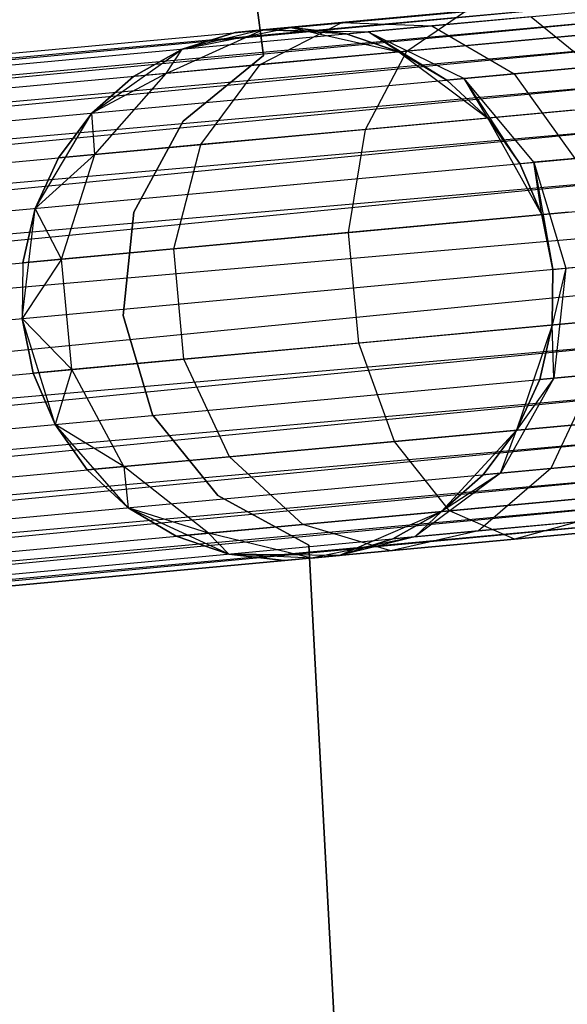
# Model space of a CAD drawing. Extents: x -102 to 102, y -101 to 102.
# Tile 398 of 481: x 59.22 to 61.27, y 2.92 to 6.62. Entities that reach past the tile are written whole.
import ezdxf

# ---------------------------------------------------------------- set-up
doc = ezdxf.new("R2010")
doc.units = 0
doc.header["$LTSCALE"] = 25.4
doc.layers.get('0').update_dxf_attribs({"linetype": 'CONTINUOUS'})

# ---------------------------------------------------------------- blocks, each defined once
blk = doc.blocks.new('NL2500011659_STL')
at = {"color": 0}
for p, q in [((59.7672, 9.2622, -312), (60.1325, 6.483, -312)), ((60.1325, 6.483, -314), (59.7672, 9.2622, -314)), ((60.1325, 6.483, -314), (59.7672, 9.2622, -314)), ((59.7672, 9.2622, -312), (60.1325, 6.483, -312)), ((43.0046, 4.9917, -7.3955), (80.2261, 8.4408, -7.3955)), ((43.0046, 4.9917, -7.6045), (80.2261, 8.4408, -7.3955)), ((43.0046, 4.9917, -7.6045), (80.2261, 8.4408, -7.3955)), ((43.0046, 4.9917, -7.3955), (80.2261, 8.4408, -7.3955)), ((80.2261, 8.4408, -7.3955), (43.0086, 4.9484, -7.191)), ((80.2261, 8.4408, -7.3955), (43.0086, 4.9484, -7.191)), ((80.2301, 8.3975, -7.809), (43.0046, 4.9917, -7.6045)), ((80.2301, 8.3975, -7.809), (43.0046, 4.9917, -7.6045)), ((43.0086, 4.9484, -7.809), (80.2301, 8.3975, -7.809)), ((43.0086, 4.9484, -7.809), (80.2301, 8.3975, -7.809)), ((43.0165, 4.8638, -8), (80.2301, 8.3975, -7.809)), ((43.0165, 4.8638, -8), (80.2301, 8.3975, -7.809)), ((43.0086, 4.9484, -7.191), (80.238, 8.3128, -7)), ((43.0086, 4.9484, -7.191), (80.238, 8.3128, -7)), ((43.0165, 4.8638, -7), (80.238, 8.3128, -7)), ((43.0165, 4.8638, -7), (80.238, 8.3128, -7)), ((80.238, 8.3128, -7), (43.0278, 4.7414, -6.8309)), ((80.238, 8.3128, -7), (43.0278, 4.7414, -6.8309)), ((80.2493, 8.1905, -8.1691), (43.0165, 4.8638, -8)), ((80.2493, 8.1905, -8.1691), (43.0165, 4.8638, -8)), ((43.0278, 4.7414, -8.1691), (80.2493, 8.1905, -8.1691)), ((43.0278, 4.7414, -8.1691), (80.2493, 8.1905, -8.1691)), ((43.0421, 4.5867, -8.309), (80.2493, 8.1905, -8.1691)), ((43.0421, 4.5867, -8.309), (80.2493, 8.1905, -8.1691)), ((43.0278, 4.7414, -6.8309), (80.2636, 8.0358, -6.691)), ((43.0278, 4.7414, -6.8309), (80.2636, 8.0358, -6.691)), ((43.0421, 4.5867, -6.691), (80.2636, 8.0358, -6.691)), ((43.0421, 4.5867, -6.691), (80.2636, 8.0358, -6.691)), ((80.2636, 8.0358, -6.691), (43.0588, 4.4064, -6.5865)), ((80.2636, 8.0358, -6.691), (43.0588, 4.4064, -6.5865)), ((80.2803, 7.8555, -8.4135), (43.0421, 4.5867, -8.309)), ((80.2803, 7.8555, -8.4135), (43.0421, 4.5867, -8.309)), ((43.0588, 4.4064, -8.4135), (80.2803, 7.8555, -8.4135)), ((43.0588, 4.4064, -8.4135), (80.2803, 7.8555, -8.4135)), ((43.0772, 4.2085, -8.4782), (80.2803, 7.8555, -8.4135)), ((43.0772, 4.2085, -8.4782), (80.2803, 7.8555, -8.4135)), ((43.0588, 4.4064, -6.5865), (80.2987, 7.6575, -6.5218)), ((43.0588, 4.4064, -6.5865), (80.2987, 7.6575, -6.5218)), ((43.0772, 4.2085, -6.5218), (80.2987, 7.6575, -6.5218)), ((43.0772, 4.2085, -6.5218), (80.2987, 7.6575, -6.5218)), ((43.0772, 4.2085, -8.4782), (80.3179, 7.4505, -8.5)), ((43.0772, 4.2085, -8.4782), (80.3179, 7.4505, -8.5)), ((43.0964, 4.0014, -6.5), (80.3179, 7.4505, -6.5)), ((43.0964, 4.0014, -6.5), (80.3179, 7.4505, -6.5)), ((43.0964, 4.0014, -8.5), (80.3179, 7.4505, -8.5)), ((43.0964, 4.0014, -8.5), (80.3179, 7.4505, -8.5)), ((43.1156, 3.7944, -8.4782), (80.3179, 7.4505, -8.5)), ((43.1156, 3.7944, -8.4782), (80.3179, 7.4505, -8.5)), ((43.1156, 3.7944, -6.5218), (80.3371, 7.2435, -6.5218)), ((43.1156, 3.7944, -6.5218), (80.3371, 7.2435, -6.5218)), ((80.3371, 7.2435, -6.5218), (43.1339, 3.5964, -6.5865)), ((80.3371, 7.2435, -6.5218), (43.1339, 3.5964, -6.5865)), ((80.3554, 7.0455, -8.4135), (43.1156, 3.7944, -8.4782)), ((80.3554, 7.0455, -8.4135), (43.1156, 3.7944, -8.4782)), ((43.1339, 3.5964, -8.4135), (80.3554, 7.0455, -8.4135)), ((43.1339, 3.5964, -8.4135), (80.3554, 7.0455, -8.4135)), ((43.1506, 3.4162, -8.309), (80.3554, 7.0455, -8.4135)), ((43.1506, 3.4162, -8.309), (80.3554, 7.0455, -8.4135)), ((43.1339, 3.5964, -6.5865), (80.3721, 6.8652, -6.691)), ((43.1339, 3.5964, -6.5865), (80.3721, 6.8652, -6.691)), ((43.1506, 3.4162, -6.691), (80.3721, 6.8652, -6.691)), ((43.1506, 3.4162, -6.691), (80.3721, 6.8652, -6.691)), ((80.3721, 6.8652, -6.691), (43.1649, 3.2615, -6.8309)), ((80.3721, 6.8652, -6.691), (43.1649, 3.2615, -6.8309)), ((80.3864, 6.7105, -8.1691), (43.1506, 3.4162, -8.309)), ((80.3864, 6.7105, -8.1691), (43.1506, 3.4162, -8.309)), ((43.1649, 3.2615, -8.1691), (80.3864, 6.7105, -8.1691)), ((43.1649, 3.2615, -8.1691), (80.3864, 6.7105, -8.1691)), ((43.1763, 3.1391, -8), (80.3864, 6.7105, -8.1691)), ((43.1763, 3.1391, -8), (80.3864, 6.7105, -8.1691)), ((60.891, 6.6491, -307.7974), (60.4274, 6.6062, -308.263)), ((60.891, 6.6491, -307.7974), (60.4274, 6.6062, -308.263)), ((60.6714, 6.4997, -307.4774), (60.891, 6.6491, -307.7974)), ((60.6714, 6.4997, -307.4774), (60.891, 6.6491, -307.7974)), ((61.137, 6.6283, -308.132), (60.7645, 6.5938, -308.5061)), ((61.137, 6.6283, -308.132), (60.7645, 6.5938, -308.5061)), ((61.137, 6.6283, -308.132), (61.367, 6.4408, -308.4233)), ((61.137, 6.6283, -308.132), (61.367, 6.4408, -308.4233)), ((43.1649, 3.2615, -6.8309), (80.3978, 6.5882, -7)), ((43.1649, 3.2615, -6.8309), (80.3978, 6.5882, -7)), ((43.1763, 3.1391, -7), (80.3978, 6.5882, -7)), ((43.1763, 3.1391, -7), (80.3978, 6.5882, -7)), ((80.3978, 6.5882, -7), (43.1841, 3.0544, -7.191)), ((80.3978, 6.5882, -7), (43.1841, 3.0544, -7.191)), ((59.7671, 6.4159, -308.7274), (60.1297, 6.5786, -308.8497)), ((59.7671, 6.4159, -308.7274), (60.1297, 6.5786, -308.8497)), ((59.8275, 6.5069, -314), (60.2353, 6.5884, -314)), ((59.8275, 6.5069, -314), (60.2353, 6.5884, -314)), ((60.1297, 6.5786, -308.8497), (59.8275, 6.5069, -309.5)), ((60.1297, 6.5786, -308.8497), (59.8275, 6.5069, -309.5)), ((60.0271, 6.5691, -309.5), (60.2353, 6.5884, -314)), ((60.0271, 6.5691, -309.5), (60.2353, 6.5884, -314)), ((60.1297, 6.5786, -308.8497), (60.0271, 6.5691, -309.5)), ((60.1297, 6.5786, -308.8497), (60.0271, 6.5691, -309.5)), ((60.1206, 6.4487, -308.0305), (60.4274, 6.6062, -308.263)), ((60.1206, 6.4487, -308.0305), (60.4274, 6.6062, -308.263)), ((60.4274, 6.6062, -308.263), (60.1297, 6.5786, -308.8497)), ((60.4274, 6.6062, -308.263), (60.1297, 6.5786, -308.8497)), ((60.2353, 6.5884, -309.5), (60.1297, 6.5786, -308.8497)), ((60.2353, 6.5884, -309.5), (60.1297, 6.5786, -308.8497)), ((60.4429, 6.564, -309.5), (60.1297, 6.5786, -308.8497)), ((60.1297, 6.5786, -308.8497), (60.5254, 6.5716, -308.9774)), ((60.4429, 6.564, -309.5), (60.1297, 6.5786, -308.8497)), ((60.1297, 6.5786, -308.8497), (60.5254, 6.5716, -308.9774)), ((60.2353, 6.5884, -314), (60.641, 6.4969, -314)), ((60.4429, 6.564, -309.5), (60.2353, 6.5884, -309.5)), ((60.2353, 6.5884, -309.5), (60.2353, 6.5884, -314)), ((60.2353, 6.5884, -314), (60.4429, 6.564, -309.5)), ((60.2353, 6.5884, -314), (60.641, 6.4969, -314)), ((60.2353, 6.5884, -309.5), (60.2353, 6.5884, -314)), ((60.4429, 6.564, -309.5), (60.2353, 6.5884, -309.5)), ((60.2353, 6.5884, -314), (60.4429, 6.564, -309.5)), ((60.4274, 6.6062, -308.263), (60.7645, 6.5938, -308.5061)), ((60.4274, 6.6062, -308.263), (60.7645, 6.5938, -308.5061)), ((60.7645, 6.5938, -308.5061), (60.5254, 6.5716, -308.9774)), ((60.7645, 6.5938, -308.5061), (60.5254, 6.5716, -308.9774)), ((60.7645, 6.5938, -308.5061), (61.0738, 6.4136, -308.7177)), ((60.7645, 6.5938, -308.5061), (61.0738, 6.4136, -308.7177)), ((60.0271, 6.5691, -309.5), (59.8275, 6.5069, -309.5)), ((59.8275, 6.5069, -314), (60.0271, 6.5691, -309.5)), ((60.0271, 6.5691, -309.5), (59.8275, 6.5069, -309.5)), ((59.8275, 6.5069, -314), (60.0271, 6.5691, -309.5)), ((60.4429, 6.564, -309.5), (60.5254, 6.5716, -308.9774)), ((60.4429, 6.564, -309.5), (60.5254, 6.5716, -308.9774)), ((60.641, 6.4969, -309.5), (60.4429, 6.564, -309.5)), ((60.4429, 6.564, -309.5), (60.641, 6.4969, -314)), ((60.4429, 6.564, -309.5), (60.641, 6.4969, -314)), ((60.641, 6.4969, -309.5), (60.4429, 6.564, -309.5)), ((60.5254, 6.5716, -308.9774), (60.8856, 6.3962, -309.0887)), ((60.8207, 6.3902, -309.5), (60.5254, 6.5716, -308.9774)), ((60.641, 6.4969, -309.5), (60.5254, 6.5716, -308.9774)), ((60.8207, 6.3902, -309.5), (60.5254, 6.5716, -308.9774)), ((60.641, 6.4969, -309.5), (60.5254, 6.5716, -308.9774)), ((60.5254, 6.5716, -308.9774), (60.8856, 6.3962, -309.0887)), ((61.3653, 6.564, -307.1223), (60.6714, 6.4997, -307.4774)), ((61.3653, 6.564, -307.1223), (60.6714, 6.4997, -307.4774)), ((80.4056, 6.5035, -7.809), (43.1763, 3.1391, -8)), ((80.4056, 6.5035, -7.809), (43.1763, 3.1391, -8)), ((43.1841, 3.0544, -7.809), (80.4056, 6.5035, -7.809)), ((43.1841, 3.0544, -7.809), (80.4056, 6.5035, -7.809)), ((43.1881, 3.0112, -7.6045), (80.4056, 6.5035, -7.809)), ((43.1881, 3.0112, -7.6045), (80.4056, 6.5035, -7.809)), ((59.4882, 6.2667, -314), (59.8275, 6.5069, -314)), ((59.4882, 6.2667, -314), (59.8275, 6.5069, -314)), ((59.8275, 6.5069, -309.5), (59.6452, 6.4046, -309.5)), ((59.6452, 6.4046, -309.5), (59.8275, 6.5069, -314)), ((59.6452, 6.4046, -309.5), (59.8275, 6.5069, -314)), ((59.8275, 6.5069, -309.5), (59.6452, 6.4046, -309.5)), ((59.7671, 6.4159, -308.7274), (59.8275, 6.5069, -309.5)), ((59.7671, 6.4159, -308.7274), (59.8275, 6.5069, -309.5)), ((59.8275, 6.5069, -309.5), (59.8275, 6.5069, -314)), ((59.8275, 6.5069, -309.5), (59.8275, 6.5069, -314)), ((60.1325, 6.483, -312), (59.8311, 6.2371, -312)), ((59.8311, 6.2371, -314), (60.1325, 6.483, -314)), ((59.8311, 6.2371, -314), (60.1325, 6.483, -314)), ((60.1325, 6.483, -312), (59.8311, 6.2371, -312)), ((60.6714, 6.4997, -307.4774), (60.1206, 6.4487, -308.0305)), ((60.6714, 6.4997, -307.4774), (60.1206, 6.4487, -308.0305)), ((60.1325, 6.483, -312), (60.1325, 6.483, -314)), ((60.1325, 6.483, -312), (60.1325, 6.483, -314)), ((60.5162, 6.2059, -307.2274), (60.6714, 6.4997, -307.4774)), ((60.5162, 6.2059, -307.2274), (60.6714, 6.4997, -307.4774)), ((60.641, 6.4969, -314), (60.9743, 6.2484, -314)), ((60.8207, 6.3902, -309.5), (60.641, 6.4969, -309.5)), ((60.641, 6.4969, -314), (60.8207, 6.3902, -309.5)), ((60.641, 6.4969, -314), (60.9743, 6.2484, -314)), ((60.641, 6.4969, -309.5), (60.641, 6.4969, -314)), ((60.641, 6.4969, -309.5), (60.641, 6.4969, -314)), ((60.8207, 6.3902, -309.5), (60.641, 6.4969, -309.5)), ((60.641, 6.4969, -314), (60.8207, 6.3902, -309.5)), ((43.1841, 3.0544, -7.191), (80.4096, 6.4602, -7.3955)), ((43.1841, 3.0544, -7.191), (80.4096, 6.4602, -7.3955)), ((80.4096, 6.4602, -7.3955), (43.1881, 3.0112, -7.6045)), ((43.1881, 3.0112, -7.3955), (80.4096, 6.4602, -7.3955)), ((80.4096, 6.4602, -7.3955), (43.1881, 3.0112, -7.6045)), ((43.1881, 3.0112, -7.3955), (80.4096, 6.4602, -7.3955)), ((60.1206, 6.4487, -308.0305), (59.7671, 6.4159, -308.7274)), ((60.1206, 6.4487, -308.0305), (59.7671, 6.4159, -308.7274)), ((59.8974, 6.1486, -307.8489), (60.1206, 6.4487, -308.0305)), ((59.8974, 6.1486, -307.8489), (60.1206, 6.4487, -308.0305)), ((61.367, 6.4408, -308.4233), (61.0738, 6.4136, -308.7177)), ((61.367, 6.4408, -308.4233), (61.0738, 6.4136, -308.7177)), ((59.7671, 6.4159, -308.7274), (59.4882, 6.2667, -309.5)), ((59.7671, 6.4159, -308.7274), (59.4882, 6.2667, -309.5)), ((59.6452, 6.4046, -309.5), (59.4882, 6.2667, -309.5)), ((59.4882, 6.2667, -314), (59.6452, 6.4046, -309.5)), ((59.6452, 6.4046, -309.5), (59.4882, 6.2667, -309.5)), ((59.4882, 6.2667, -314), (59.6452, 6.4046, -309.5)), ((59.5001, 6.1118, -308.632), (59.7671, 6.4159, -308.7274)), ((59.5001, 6.1118, -308.632), (59.7671, 6.4159, -308.7274)), ((59.7671, 6.4159, -308.7274), (59.6452, 6.4046, -309.5)), ((59.7671, 6.4159, -308.7274), (59.6452, 6.4046, -309.5)), ((60.8856, 6.3962, -309.0887), (60.8207, 6.3902, -309.5)), ((60.8856, 6.3962, -309.0887), (60.8207, 6.3902, -309.5)), ((60.9743, 6.2484, -309.5), (60.8207, 6.3902, -309.5)), ((60.8207, 6.3902, -309.5), (60.9743, 6.2484, -314)), ((60.8207, 6.3902, -309.5), (60.9743, 6.2484, -314)), ((60.9743, 6.2484, -309.5), (60.8207, 6.3902, -309.5)), ((61.0738, 6.4136, -308.7177), (60.8856, 6.3962, -309.0887)), ((61.0738, 6.4136, -308.7177), (60.8856, 6.3962, -309.0887)), ((61.1481, 6.0826, -309.1643), (60.8856, 6.3962, -309.0887)), ((61.0951, 6.0777, -309.5), (60.8856, 6.3962, -309.0887)), ((61.1481, 6.0826, -309.1643), (60.8856, 6.3962, -309.0887)), ((61.0951, 6.0777, -309.5), (60.8856, 6.3962, -309.0887)), ((60.9743, 6.2484, -309.5), (60.8856, 6.3962, -309.0887)), ((60.9743, 6.2484, -309.5), (60.8856, 6.3962, -309.0887)), ((61.0738, 6.4136, -308.7177), (61.3017, 6.0969, -308.8614)), ((61.0738, 6.4136, -308.7177), (61.3017, 6.0969, -308.8614)), ((59.2758, 5.9092, -314), (59.4882, 6.2667, -314)), ((59.2758, 5.9092, -314), (59.4882, 6.2667, -314)), ((59.4882, 6.2667, -309.5), (59.3632, 6.0991, -309.5)), ((59.3632, 6.0991, -309.5), (59.4882, 6.2667, -314)), ((59.3632, 6.0991, -309.5), (59.4882, 6.2667, -314)), ((59.4882, 6.2667, -309.5), (59.3632, 6.0991, -309.5)), ((59.5001, 6.1118, -308.632), (59.4882, 6.2667, -309.5)), ((59.5001, 6.1118, -308.632), (59.4882, 6.2667, -309.5)), ((59.4882, 6.2667, -309.5), (59.4882, 6.2667, -314)), ((59.4882, 6.2667, -309.5), (59.4882, 6.2667, -314)), ((61.2959, 6.2782, -306.8285), (60.5162, 6.2059, -307.2274)), ((61.2959, 6.2782, -306.8285), (60.5162, 6.2059, -307.2274)), ((60.9743, 6.2484, -314), (61.1778, 5.8857, -314)), ((61.0951, 6.0777, -309.5), (60.9743, 6.2484, -309.5)), ((60.9743, 6.2484, -314), (61.0951, 6.0777, -309.5)), ((60.9743, 6.2484, -314), (61.1778, 5.8857, -314)), ((60.9743, 6.2484, -309.5), (60.9743, 6.2484, -314)), ((60.9743, 6.2484, -309.5), (60.9743, 6.2484, -314)), ((61.0951, 6.0777, -309.5), (60.9743, 6.2484, -309.5)), ((60.9743, 6.2484, -314), (61.0951, 6.0777, -309.5)), ((59.8311, 6.2371, -312), (59.6464, 5.8948, -312)), ((59.6464, 5.8948, -314), (59.8311, 6.2371, -314)), ((59.6464, 5.8948, -314), (59.8311, 6.2371, -314)), ((59.8311, 6.2371, -312), (59.6464, 5.8948, -312)), ((59.8311, 6.2371, -312), (59.8311, 6.2371, -314)), ((59.8311, 6.2371, -312), (59.8311, 6.2371, -314)), ((60.5162, 6.2059, -307.2274), (59.8974, 6.1486, -307.8489)), ((60.5162, 6.2059, -307.2274), (59.8974, 6.1486, -307.8489)), ((60.4522, 5.8185, -307.0906), (60.5162, 6.2059, -307.2274)), ((60.4522, 5.8185, -307.0906), (60.5162, 6.2059, -307.2274)), ((59.8974, 6.1486, -307.8489), (59.5001, 6.1118, -308.632)), ((59.8974, 6.1486, -307.8489), (59.5001, 6.1118, -308.632)), ((59.7962, 5.7577, -307.7495), (59.8974, 6.1486, -307.8489)), ((59.7962, 5.7577, -307.7495), (59.8974, 6.1486, -307.8489)), ((59.5001, 6.1118, -308.632), (59.2758, 5.9092, -309.5)), ((59.5001, 6.1118, -308.632), (59.2758, 5.9092, -309.5)), ((59.3632, 6.0991, -309.5), (59.2758, 5.9092, -309.5)), ((59.2758, 5.9092, -314), (59.3632, 6.0991, -309.5)), ((59.3632, 6.0991, -309.5), (59.2758, 5.9092, -309.5)), ((59.2758, 5.9092, -314), (59.3632, 6.0991, -309.5)), ((59.5001, 6.1118, -308.632), (59.3632, 6.0991, -309.5)), ((59.5001, 6.1118, -308.632), (59.3632, 6.0991, -309.5)), ((59.375, 5.7187, -308.5797), (59.5001, 6.1118, -308.632)), ((59.375, 5.7187, -308.5797), (59.5001, 6.1118, -308.632)), ((61.3017, 6.0969, -308.8614), (61.1481, 6.0826, -309.1643)), ((61.3017, 6.0969, -308.8614), (61.1481, 6.0826, -309.1643)), ((61.0951, 6.0777, -309.5), (61.1481, 6.0826, -309.1643)), ((61.0951, 6.0777, -309.5), (61.1481, 6.0826, -309.1643)), ((61.1778, 5.8857, -309.5), (61.0951, 6.0777, -309.5)), ((61.0951, 6.0777, -309.5), (61.1778, 5.8857, -314)), ((61.0951, 6.0777, -309.5), (61.1778, 5.8857, -314)), ((61.1778, 5.8857, -309.5), (61.0951, 6.0777, -309.5)), ((61.1778, 5.8857, -309.5), (61.1481, 6.0826, -309.1643)), ((61.1481, 6.0826, -309.1643), (61.2187, 5.6807, -309.5)), ((61.1778, 5.8857, -309.5), (61.1481, 6.0826, -309.1643)), ((61.1481, 6.0826, -309.1643), (61.2187, 5.6807, -309.5)), ((61.1481, 6.0826, -309.1643), (61.2675, 5.6852, -309.191)), ((61.1481, 6.0826, -309.1643), (61.2675, 5.6852, -309.191)), ((59.2273, 5.4962, -314), (59.2758, 5.9092, -314)), ((59.2273, 5.4962, -314), (59.2758, 5.9092, -314)), ((59.2758, 5.9092, -309.5), (59.2298, 5.7052, -309.5)), ((59.2298, 5.7052, -309.5), (59.2758, 5.9092, -314)), ((59.2298, 5.7052, -309.5), (59.2758, 5.9092, -314)), ((59.2758, 5.9092, -309.5), (59.2298, 5.7052, -309.5)), ((59.375, 5.7187, -308.5797), (59.2758, 5.9092, -309.5)), ((59.375, 5.7187, -308.5797), (59.2758, 5.9092, -309.5)), ((59.2758, 5.9092, -309.5), (59.2758, 5.9092, -314)), ((59.2758, 5.9092, -309.5), (59.2758, 5.9092, -314)), ((59.6464, 5.8948, -312), (59.6062, 5.508, -312)), ((59.6062, 5.508, -314), (59.6464, 5.8948, -314)), ((59.6062, 5.508, -314), (59.6464, 5.8948, -314)), ((59.6464, 5.8948, -312), (59.6062, 5.508, -312)), ((59.6464, 5.8948, -312), (59.6464, 5.8948, -314)), ((59.6464, 5.8948, -312), (59.6464, 5.8948, -314)), ((61.2789, 5.8951, -306.6676), (60.4522, 5.8185, -307.0906)), ((61.2789, 5.8951, -306.6676), (60.4522, 5.8185, -307.0906)), ((61.1778, 5.8857, -314), (61.2187, 5.6807, -314)), ((61.2187, 5.6807, -309.5), (61.1778, 5.8857, -309.5)), ((61.1778, 5.8857, -309.5), (61.1778, 5.8857, -314)), ((61.1778, 5.8857, -309.5), (61.1778, 5.8857, -314)), ((61.2187, 5.6807, -309.5), (61.1778, 5.8857, -309.5)), ((61.1778, 5.8857, -314), (61.2187, 5.6807, -314)), ((60.4522, 5.8185, -307.0906), (59.7962, 5.7577, -307.7495)), ((60.4522, 5.8185, -307.0906), (59.7962, 5.7577, -307.7495)), ((60.4906, 5.4044, -307.0906), (60.4522, 5.8185, -307.0906)), ((60.4906, 5.4044, -307.0906), (60.4522, 5.8185, -307.0906)), ((59.7962, 5.7577, -307.7495), (59.375, 5.7187, -308.5797)), ((59.7962, 5.7577, -307.7495), (59.375, 5.7187, -308.5797)), ((59.8346, 5.3436, -307.7495), (59.7962, 5.7577, -307.7495)), ((59.8346, 5.3436, -307.7495), (59.7962, 5.7577, -307.7495)), ((59.375, 5.7187, -308.5797), (59.2273, 5.4962, -309.5)), ((59.375, 5.7187, -308.5797), (59.2273, 5.4962, -309.5)), ((59.2298, 5.7052, -309.5), (59.2273, 5.4962, -309.5)), ((59.2298, 5.7052, -309.5), (59.2273, 5.4962, -309.5)), ((59.2298, 5.7052, -309.5), (59.2273, 5.4962, -314)), ((59.2298, 5.7052, -309.5), (59.2273, 5.4962, -314)), ((59.375, 5.7187, -308.5797), (59.2298, 5.7052, -309.5)), ((59.375, 5.7187, -308.5797), (59.2298, 5.7052, -309.5)), ((59.4133, 5.3046, -308.5797), (59.375, 5.7187, -308.5797)), ((59.4133, 5.3046, -308.5797), (59.375, 5.7187, -308.5797)), ((61.2675, 5.6852, -309.191), (61.4089, 5.6983, -308.9122)), ((61.2675, 5.6852, -309.191), (61.4089, 5.6983, -308.9122)), ((61.2675, 5.6852, -309.191), (61.2162, 5.4717, -309.5)), ((61.2675, 5.6852, -309.191), (61.2162, 5.4717, -309.5)), ((61.2187, 5.6807, -314), (61.2162, 5.4717, -314)), ((61.2162, 5.4717, -309.5), (61.2187, 5.6807, -309.5)), ((61.2162, 5.4717, -309.5), (61.2187, 5.6807, -309.5)), ((61.2187, 5.6807, -314), (61.2162, 5.4717, -314)), ((61.2187, 5.6807, -309.5), (61.2675, 5.6852, -309.191)), ((61.2187, 5.6807, -309.5), (61.2675, 5.6852, -309.191)), ((61.2187, 5.6807, -309.5), (61.2187, 5.6807, -314)), ((61.2187, 5.6807, -309.5), (61.2187, 5.6807, -314)), ((61.2675, 5.6852, -309.191), (61.2231, 5.2726, -309.1643)), ((61.2675, 5.6852, -309.191), (61.2231, 5.2726, -309.1643)), ((59.6062, 5.508, -312), (59.6062, 5.508, -314)), ((59.6062, 5.508, -312), (59.6062, 5.508, -314)), ((59.6062, 5.508, -312), (59.7167, 5.135, -312)), ((59.7167, 5.135, -314), (59.6062, 5.508, -314)), ((59.7167, 5.135, -314), (59.6062, 5.508, -314)), ((59.6062, 5.508, -312), (59.7167, 5.135, -312)), ((59.3509, 5.0992, -314), (59.2273, 5.4962, -314)), ((59.4133, 5.3046, -308.5797), (59.2273, 5.4962, -309.5)), ((59.2273, 5.4962, -309.5), (59.2682, 5.2912, -309.5)), ((59.4133, 5.3046, -308.5797), (59.2273, 5.4962, -309.5)), ((59.3509, 5.0992, -314), (59.2273, 5.4962, -314)), ((59.2682, 5.2912, -309.5), (59.2273, 5.4962, -314)), ((59.2273, 5.4962, -309.5), (59.2682, 5.2912, -309.5)), ((59.2273, 5.4962, -309.5), (59.2273, 5.4962, -314)), ((59.2682, 5.2912, -309.5), (59.2273, 5.4962, -314)), ((59.2273, 5.4962, -309.5), (59.2273, 5.4962, -314)), ((61.3173, 5.481, -306.6676), (60.4906, 5.4044, -307.0906)), ((61.3173, 5.481, -306.6676), (60.4906, 5.4044, -307.0906)), ((61.2162, 5.4717, -314), (61.0828, 5.0778, -314)), ((61.2162, 5.4717, -314), (61.0828, 5.0778, -314)), ((61.1702, 5.2677, -309.5), (61.2162, 5.4717, -309.5)), ((61.2162, 5.4717, -314), (61.1702, 5.2677, -309.5)), ((61.1702, 5.2677, -309.5), (61.2162, 5.4717, -309.5)), ((61.2162, 5.4717, -314), (61.1702, 5.2677, -309.5)), ((61.2231, 5.2726, -309.1643), (61.2162, 5.4717, -309.5)), ((61.2231, 5.2726, -309.1643), (61.2162, 5.4717, -309.5)), ((61.2162, 5.4717, -309.5), (61.2162, 5.4717, -314)), ((61.2162, 5.4717, -309.5), (61.2162, 5.4717, -314)), ((60.4906, 5.4044, -307.0906), (59.8346, 5.3436, -307.7495)), ((60.4906, 5.4044, -307.0906), (59.8346, 5.3436, -307.7495)), ((60.6246, 5.0354, -307.2274), (60.4906, 5.4044, -307.0906)), ((60.6246, 5.0354, -307.2274), (60.4906, 5.4044, -307.0906)), ((59.8346, 5.3436, -307.7495), (59.4133, 5.3046, -308.5797)), ((59.8346, 5.3436, -307.7495), (59.4133, 5.3046, -308.5797)), ((60.0059, 4.978, -307.8489), (59.8346, 5.3436, -307.7495)), ((60.0059, 4.978, -307.8489), (59.8346, 5.3436, -307.7495)), ((59.4133, 5.3046, -308.5797), (59.2682, 5.2912, -309.5)), ((59.4133, 5.3046, -308.5797), (59.2682, 5.2912, -309.5)), ((59.2682, 5.2912, -309.5), (59.3509, 5.0992, -309.5)), ((59.3509, 5.0992, -314), (59.2682, 5.2912, -309.5)), ((59.2682, 5.2912, -309.5), (59.3509, 5.0992, -309.5)), ((59.3509, 5.0992, -314), (59.2682, 5.2912, -309.5)), ((59.4133, 5.3046, -308.5797), (59.3509, 5.0992, -309.5)), ((59.4133, 5.3046, -308.5797), (59.3509, 5.0992, -309.5)), ((59.6086, 4.9412, -308.632), (59.4133, 5.3046, -308.5797)), ((59.6086, 4.9412, -308.632), (59.4133, 5.3046, -308.5797)), ((61.3768, 5.2869, -308.8614), (61.2109, 4.9337, -308.7177)), ((61.3768, 5.2869, -308.8614), (61.2109, 4.9337, -308.7177)), ((61.3768, 5.2869, -308.8614), (61.2231, 5.2726, -309.1643)), ((61.3768, 5.2869, -308.8614), (61.2231, 5.2726, -309.1643)), ((61.2231, 5.2726, -309.1643), (61.0227, 4.9162, -309.0887)), ((61.2231, 5.2726, -309.1643), (61.0227, 4.9162, -309.0887)), ((61.2231, 5.2726, -309.1643), (61.0828, 5.0778, -309.5)), ((61.2231, 5.2726, -309.1643), (61.0828, 5.0778, -309.5)), ((61.0828, 5.0778, -309.5), (61.1702, 5.2677, -309.5)), ((61.1702, 5.2677, -309.5), (61.0828, 5.0778, -314)), ((61.1702, 5.2677, -309.5), (61.0828, 5.0778, -314)), ((61.0828, 5.0778, -309.5), (61.1702, 5.2677, -309.5)), ((61.2231, 5.2726, -309.1643), (61.1702, 5.2677, -309.5)), ((61.2231, 5.2726, -309.1643), (61.1702, 5.2677, -309.5)), ((59.7167, 5.135, -312), (59.7167, 5.135, -314)), ((59.7167, 5.135, -312), (59.7167, 5.135, -314)), ((59.7167, 5.135, -312), (59.9611, 4.8324, -312)), ((59.9611, 4.8324, -314), (59.7167, 5.135, -314)), ((59.9611, 4.8324, -314), (59.7167, 5.135, -314)), ((59.7167, 5.135, -312), (59.9611, 4.8324, -312)), ((59.6253, 4.7867, -314), (59.3509, 5.0992, -314)), ((59.6086, 4.9412, -308.632), (59.3509, 5.0992, -309.5)), ((59.3509, 5.0992, -309.5), (59.4717, 4.9285, -309.5)), ((59.6086, 4.9412, -308.632), (59.3509, 5.0992, -309.5)), ((59.4717, 4.9285, -309.5), (59.3509, 5.0992, -314)), ((59.6253, 4.7867, -314), (59.3509, 5.0992, -314)), ((59.4717, 4.9285, -309.5), (59.3509, 5.0992, -314)), ((59.3509, 5.0992, -309.5), (59.4717, 4.9285, -309.5)), ((59.3509, 5.0992, -309.5), (59.3509, 5.0992, -314)), ((59.3509, 5.0992, -309.5), (59.3509, 5.0992, -314)), ((61.4044, 5.1076, -306.8285), (60.6246, 5.0354, -307.2274)), ((61.4044, 5.1076, -306.8285), (60.6246, 5.0354, -307.2274)), ((61.0828, 5.0778, -314), (60.8008, 4.7722, -314)), ((61.0828, 5.0778, -314), (60.8008, 4.7722, -314)), ((60.9578, 4.9102, -309.5), (61.0828, 5.0778, -309.5)), ((61.0828, 5.0778, -314), (60.9578, 4.9102, -309.5)), ((60.9578, 4.9102, -309.5), (61.0828, 5.0778, -309.5)), ((61.0828, 5.0778, -314), (60.9578, 4.9102, -309.5)), ((61.0227, 4.9162, -309.0887), (61.0828, 5.0778, -309.5)), ((61.0227, 4.9162, -309.0887), (61.0828, 5.0778, -309.5)), ((61.0828, 5.0778, -309.5), (61.0828, 5.0778, -314)), ((61.0828, 5.0778, -309.5), (61.0828, 5.0778, -314)), ((60.6246, 5.0354, -307.2274), (60.0059, 4.978, -307.8489)), ((60.6246, 5.0354, -307.2274), (60.0059, 4.978, -307.8489)), ((60.8312, 4.7751, -307.4774), (60.6246, 5.0354, -307.2274)), ((60.8312, 4.7751, -307.4774), (60.6246, 5.0354, -307.2274)), ((60.0059, 4.978, -307.8489), (59.6086, 4.9412, -308.632)), ((60.0059, 4.978, -307.8489), (59.6086, 4.9412, -308.632)), ((60.2805, 4.724, -308.0305), (60.0059, 4.978, -307.8489)), ((60.2805, 4.724, -308.0305), (60.0059, 4.978, -307.8489)), ((61.5041, 4.9608, -308.4233), (61.2109, 4.9337, -308.7177)), ((61.5041, 4.9608, -308.4233), (61.2109, 4.9337, -308.7177)), ((59.6086, 4.9412, -308.632), (59.4717, 4.9285, -309.5)), ((59.6086, 4.9412, -308.632), (59.4717, 4.9285, -309.5)), ((59.4717, 4.9285, -309.5), (59.6253, 4.7867, -309.5)), ((59.6253, 4.7867, -314), (59.4717, 4.9285, -309.5)), ((59.4717, 4.9285, -309.5), (59.6253, 4.7867, -309.5)), ((59.6253, 4.7867, -314), (59.4717, 4.9285, -309.5)), ((59.9269, 4.6913, -308.7274), (59.6086, 4.9412, -308.632)), ((59.6086, 4.9412, -308.632), (59.6253, 4.7867, -309.5)), ((59.6086, 4.9412, -308.632), (59.6253, 4.7867, -309.5)), ((59.9269, 4.6913, -308.7274), (59.6086, 4.9412, -308.632)), ((61.0227, 4.9162, -309.0887), (60.7009, 4.6776, -308.9774)), ((61.0227, 4.9162, -309.0887), (60.7009, 4.6776, -308.9774)), ((61.0227, 4.9162, -309.0887), (60.8008, 4.7722, -309.5)), ((61.0227, 4.9162, -309.0887), (60.8008, 4.7722, -309.5)), ((61.2109, 4.9337, -308.7177), (60.94, 4.6998, -308.5061)), ((61.2109, 4.9337, -308.7177), (60.94, 4.6998, -308.5061)), ((61.0227, 4.9162, -309.0887), (60.9578, 4.9102, -309.5)), ((61.0227, 4.9162, -309.0887), (60.9578, 4.9102, -309.5)), ((61.2109, 4.9337, -308.7177), (61.0227, 4.9162, -309.0887)), ((61.2109, 4.9337, -308.7177), (61.0227, 4.9162, -309.0887)), ((60.8008, 4.7722, -309.5), (60.9578, 4.9102, -309.5)), ((60.9578, 4.9102, -309.5), (60.8008, 4.7722, -314)), ((60.9578, 4.9102, -309.5), (60.8008, 4.7722, -314)), ((60.8008, 4.7722, -309.5), (60.9578, 4.9102, -309.5)), ((61.5251, 4.8394, -307.1223), (60.8312, 4.7751, -307.4774)), ((61.5251, 4.8394, -307.1223), (60.8312, 4.7751, -307.4774)), ((59.9611, 4.8324, -312), (59.9611, 4.8324, -314)), ((59.9611, 4.8324, -312), (59.9611, 4.8324, -314)), ((59.9611, 4.8324, -312), (60.3025, 4.646, -312)), ((60.3025, 4.646, -314), (59.9611, 4.8324, -314)), ((60.3025, 4.646, -314), (59.9611, 4.8324, -314)), ((59.9611, 4.8324, -312), (60.3025, 4.646, -312)), ((60.0031, 4.6129, -314), (59.6253, 4.7867, -314)), ((59.9269, 4.6913, -308.7274), (59.6253, 4.7867, -309.5)), ((59.6253, 4.7867, -309.5), (59.805, 4.68, -309.5)), ((59.9269, 4.6913, -308.7274), (59.6253, 4.7867, -309.5)), ((59.805, 4.68, -309.5), (59.6253, 4.7867, -314)), ((60.0031, 4.6129, -314), (59.6253, 4.7867, -314)), ((59.805, 4.68, -309.5), (59.6253, 4.7867, -314)), ((59.6253, 4.7867, -309.5), (59.805, 4.68, -309.5)), ((59.6253, 4.7867, -309.5), (59.6253, 4.7867, -314)), ((59.6253, 4.7867, -309.5), (59.6253, 4.7867, -314)), ((60.8312, 4.7751, -307.4774), (60.2805, 4.724, -308.0305)), ((60.8312, 4.7751, -307.4774), (60.2805, 4.724, -308.0305)), ((60.8008, 4.7722, -314), (60.4188, 4.6078, -314)), ((60.8008, 4.7722, -314), (60.4188, 4.6078, -314)), ((60.6184, 4.67, -309.5), (60.8008, 4.7722, -309.5)), ((60.8008, 4.7722, -314), (60.6184, 4.67, -309.5)), ((60.6184, 4.67, -309.5), (60.8008, 4.7722, -309.5)), ((60.8008, 4.7722, -314), (60.6184, 4.67, -309.5)), ((60.7009, 4.6776, -308.9774), (60.8008, 4.7722, -309.5)), ((60.7009, 4.6776, -308.9774), (60.8008, 4.7722, -309.5)), ((60.8008, 4.7722, -309.5), (60.8008, 4.7722, -314)), ((60.8008, 4.7722, -309.5), (60.8008, 4.7722, -314)), ((61.0745, 4.6686, -307.7974), (60.8312, 4.7751, -307.4774)), ((61.0745, 4.6686, -307.7974), (60.8312, 4.7751, -307.4774)), ((61.3125, 4.7343, -308.132), (60.94, 4.6998, -308.5061)), ((61.3125, 4.7343, -308.132), (60.94, 4.6998, -308.5061)), ((61.3125, 4.7343, -308.132), (61.0745, 4.6686, -307.7974)), ((61.3125, 4.7343, -308.132), (61.0745, 4.6686, -307.7974)), ((59.9269, 4.6913, -308.7274), (59.805, 4.68, -309.5)), ((59.9269, 4.6913, -308.7274), (59.805, 4.68, -309.5)), ((60.2805, 4.724, -308.0305), (59.9269, 4.6913, -308.7274)), ((60.2805, 4.724, -308.0305), (59.9269, 4.6913, -308.7274)), ((60.3132, 4.598, -308.8497), (59.9269, 4.6913, -308.7274)), ((59.9269, 4.6913, -308.7274), (60.0031, 4.6129, -309.5)), ((59.9269, 4.6913, -308.7274), (60.0031, 4.6129, -309.5)), ((60.3132, 4.598, -308.8497), (59.9269, 4.6913, -308.7274)), ((60.6109, 4.6256, -308.263), (60.2805, 4.724, -308.0305)), ((60.6109, 4.6256, -308.263), (60.2805, 4.724, -308.0305)), ((60.94, 4.6998, -308.5061), (60.6109, 4.6256, -308.263)), ((60.94, 4.6998, -308.5061), (60.6109, 4.6256, -308.263)), ((60.94, 4.6998, -308.5061), (60.7009, 4.6776, -308.9774)), ((60.94, 4.6998, -308.5061), (60.7009, 4.6776, -308.9774)), ((61.6587, 4.7227, -307.4985), (61.0745, 4.6686, -307.7974)), ((61.6587, 4.7227, -307.4985), (61.0745, 4.6686, -307.7974)), ((59.805, 4.68, -309.5), (60.0031, 4.6129, -309.5)), ((60.0031, 4.6129, -314), (59.805, 4.68, -309.5)), ((59.805, 4.68, -309.5), (60.0031, 4.6129, -309.5)), ((60.0031, 4.6129, -314), (59.805, 4.68, -309.5)), ((60.7009, 4.6776, -308.9774), (60.3132, 4.598, -308.8497)), ((60.7009, 4.6776, -308.9774), (60.3132, 4.598, -308.8497)), ((60.7009, 4.6776, -308.9774), (60.4188, 4.6078, -309.5)), ((60.7009, 4.6776, -308.9774), (60.4188, 4.6078, -309.5)), ((60.4188, 4.6078, -309.5), (60.6184, 4.67, -309.5)), ((60.6184, 4.67, -309.5), (60.4188, 4.6078, -314)), ((60.6184, 4.67, -309.5), (60.4188, 4.6078, -314)), ((60.4188, 4.6078, -309.5), (60.6184, 4.67, -309.5)), ((61.0745, 4.6686, -307.7974), (60.6109, 4.6256, -308.263)), ((61.0745, 4.6686, -307.7974), (60.6109, 4.6256, -308.263)), ((60.7009, 4.6776, -308.9774), (60.6184, 4.67, -309.5)), ((60.7009, 4.6776, -308.9774), (60.6184, 4.67, -309.5)), ((60.3025, 4.646, -312), (60.3025, 4.646, -314)), ((60.3025, 4.646, -312), (60.4533, 1.8473, -312)), ((60.4533, 1.8473, -314), (60.3025, 4.646, -314)), ((60.3025, 4.646, -312), (60.3025, 4.646, -314)), ((60.4533, 1.8473, -314), (60.3025, 4.646, -314)), ((60.3025, 4.646, -312), (60.4533, 1.8473, -312)), ((60.6109, 4.6256, -308.263), (60.3132, 4.598, -308.8497)), ((60.6109, 4.6256, -308.263), (60.3132, 4.598, -308.8497)), ((60.4188, 4.6078, -314), (60.0031, 4.6129, -314)), ((60.3132, 4.598, -308.8497), (60.0031, 4.6129, -309.5)), ((60.0031, 4.6129, -309.5), (60.2107, 4.5885, -309.5)), ((60.3132, 4.598, -308.8497), (60.0031, 4.6129, -309.5)), ((60.2107, 4.5885, -309.5), (60.0031, 4.6129, -314)), ((60.4188, 4.6078, -314), (60.0031, 4.6129, -314)), ((60.2107, 4.5885, -309.5), (60.0031, 4.6129, -314)), ((60.0031, 4.6129, -309.5), (60.2107, 4.5885, -309.5)), ((60.0031, 4.6129, -309.5), (60.0031, 4.6129, -314)), ((60.0031, 4.6129, -309.5), (60.0031, 4.6129, -314)), ((60.4188, 4.6078, -314), (60.2107, 4.5885, -309.5)), ((60.4188, 4.6078, -314), (60.2107, 4.5885, -309.5)), ((60.3132, 4.598, -308.8497), (60.2107, 4.5885, -309.5)), ((60.3132, 4.598, -308.8497), (60.2107, 4.5885, -309.5)), ((60.3132, 4.598, -308.8497), (60.4188, 4.6078, -309.5)), ((60.3132, 4.598, -308.8497), (60.4188, 4.6078, -309.5)), ((60.4188, 4.6078, -309.5), (60.4188, 4.6078, -314)), ((60.4188, 4.6078, -309.5), (60.4188, 4.6078, -314))]:
    blk.add_line(p, q, dxfattribs=at)

msp = doc.modelspace()

# ---------------------------------------------------------------- block references
at = {"color": 0}
msp.add_blockref('NL2500011659_STL', (0, 0), dxfattribs=at)

doc.saveas('drawing.dxf')
